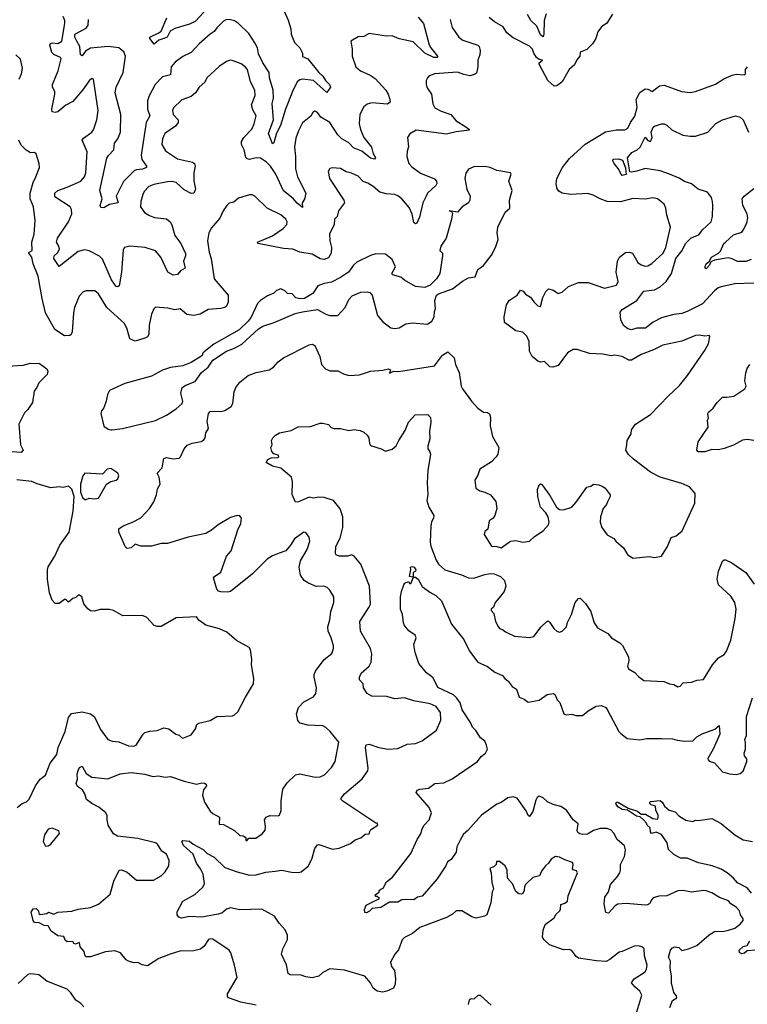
# Model space of a CAD drawing. Extents: x 1690054 to 1842981, y 782881 to 914114.
# Tile 518 of 656: x 1816945 to 1822296, y 810567 to 817812. Entities that reach past the tile are written whole.
import ezdxf

# ---------------------------------------------------------------- set-up
doc = ezdxf.new("R2010")
doc.units = 0

msp = doc.modelspace()

# ---------------------------------------------------------------- linework, layer by layer
at = {"layer": '0CON10XD'}
for points in [[(1818822.9, 818025), (1818918.5, 817808.5), (1818940, 817745), (1818941.8, 817705), (1818965.6, 817645), (1819005, 817605.8), (1819024, 817565), (1819025, 817542.5), (1819063.6, 817523.6), (1819145, 817424), (1819175, 817398), (1819194.1, 817364.1), (1819224.2, 817335), (1819232, 817315), (1819205, 817276.7), (1819105.9, 817365.9), (1819025, 817375.3), (1819005, 817370), (1818985.2, 817354.8), (1818950.4, 817285), (1818898.8, 817155), (1818863.9, 817035), (1818833.1, 816976.9), (1818815, 816907.5), (1818805, 816900), (1818774.6, 816975), (1818811.6, 817075), (1818802.7, 817195), (1818810.7, 817235), (1818809.7, 817295), (1818782.8, 817385), (1818778.9, 817425), (1818733.9, 817495), (1818701.3, 817561.3), (1818694.3, 817605), (1818675, 817643.3), (1818629.9, 817709.9), (1818555, 817785.4), (1818525, 817803.5), (1818495, 817811.9), (1818465, 817812.9), (1818445, 817801.4), (1818395, 817752.5), (1818375, 817724.4), (1818345.8, 817705), (1818264.4, 817635), (1818205, 817570), (1818145, 817540.8), (1818089.1, 817500.9), (1818058.6, 817465), (1818054.4, 817405.6), (1817995, 817393.1), (1817941.8, 817335), (1817897.3, 817252.7), (1817885.3, 817215), (1817884.7, 817154.7), (1817901.2, 817105), (1817875.3, 817055), (1817837.5, 816815), (1817844.3, 816784.3), (1817878.8, 816735), (1817877.5, 816725), (1817847.7, 816712.3), (1817805, 816708.8), (1817788.3, 816701.7), (1817707.6, 816622.4), (1817653.8, 816515), (1817668, 816475), (1817665.7, 816464.3), (1817605, 816452), (1817565, 816428.6), (1817541.4, 816431.4), (1817535.8, 816445), (1817551.4, 816495), (1817534.3, 816555), (1817586.7, 816793.3), (1817597.1, 816812.9), (1817636.7, 816855), (1817642.9, 816905), (1817666.7, 816935), (1817686.2, 816985), (1817690, 817115), (1817647.6, 817275), (1817655, 817317.1), (1817705.3, 817425), (1817722.7, 817545), (1817711.1, 817575), (1817675, 817604.6), (1817595, 817615.7), (1817465, 817601.8), (1817429.3, 817580.7), (1817405, 817546.2), (1817391.4, 817555), (1817386.7, 817615), (1817365.3, 817655), (1817349.5, 817685), (1817351.6, 817705), (1817435, 817749.2), (1817448.6, 817771.4), (1817450, 817815)], [(1818300.8, 817869.2), (1818235, 817800), (1818195, 817778.9), (1818085, 817748.5), (1818052.5, 817727.5), (1818028.9, 817685), (1818005.3, 817674.7), (1817967.6, 817662.4), (1817935, 817632.5), (1817902.5, 817675), (1817902.5, 817685), (1817968.8, 817715), (1817985, 817728), (1818026.3, 817825)], [(1820111.2, 817815), (1820126.2, 817755), (1820175, 817683.8), (1820205, 817662), (1820313.3, 817625), (1820324.3, 817614.3), (1820331.1, 817585), (1820328.5, 817555), (1820313.5, 817515), (1820314.5, 817465), (1820305, 817420), (1820283.6, 817406.4), (1820255, 817400), (1820211.4, 817408.6), (1820165, 817425.3), (1819996.7, 817413.3), (1819955, 817396.2), (1819943.3, 817385), (1819933.9, 817366.1), (1819933.9, 817336.1), (1819941.7, 817311.7), (1819974.2, 817265), (1819983.2, 817193.2), (1819999.2, 817165), (1820045, 817138.9), (1820115, 817115.7), (1820155, 817067.1), (1820226, 817025), (1820252.5, 817005), (1820250, 817000), (1820155, 816987.7), (1820085, 816970.5), (1819861.5, 816998.5), (1819815, 816973.8), (1819797.5, 816945), (1819803.9, 816876.1), (1819794.2, 816845), (1819791.1, 816805), (1819806.9, 816755), (1819829.8, 816729.8), (1819893.4, 816683.4), (1819995, 816642.5), (1820010.9, 816625), (1820013, 816607), (1820005, 816591.5), (1819945.5, 816535), (1819933.8, 816515), (1819911.1, 816465), (1819885, 816360), (1819865, 816316.2), (1819855, 816311.2), (1819845, 816320), (1819830.4, 816380.4), (1819809.5, 816429.5), (1819755, 816493.3), (1819725, 816516.7), (1819705, 816525.6), (1819641.4, 816531.4), (1819594.1, 816544.1), (1819545.8, 816585.8), (1819505, 816610), (1819470.9, 816620.9), (1819435, 816661.2), (1819385, 816683.8), (1819345, 816692), (1819305, 816718), (1819245, 816723.3), (1819225, 816717.5), (1819213.3, 816695), (1819224.3, 816644.3), (1819329.2, 816485), (1819334.3, 816465), (1819290, 816405), (1819280, 816365), (1819261.2, 816345), (1819256.7, 816305), (1819222.9, 816235), (1819226.5, 816185), (1819238, 816135), (1819235.4, 816095), (1819215, 816060.6), (1819185, 816046.9), (1819155, 816053.5), (1819095, 816087.2), (1819005, 816100.9), (1818952.7, 816122.7), (1818885, 816128.8), (1818697.5, 816165), (1818693.9, 816176.1), (1818805, 816221.8), (1818884, 816275), (1818910, 816305), (1818913.3, 816325), (1818901.2, 816345), (1818865, 816377.5), (1818764.4, 816424.4), (1818675, 816513.8), (1818655, 816523.3), (1818635, 816523.3), (1818555, 816500), (1818520.7, 816469.3), (1818485, 816463.3), (1818468.8, 816445), (1818442, 816405), (1818417.6, 816352.4), (1818355, 816281.2), (1818335.6, 816244.4), (1818326.9, 816185), (1818338, 816102), (1818352.5, 816055), (1818375.5, 815905), (1818478.5, 815785), (1818477.3, 815735), (1818465, 815704), (1818455, 815694.4), (1818425, 815686.4), (1818330.7, 815679.3), (1818273.6, 815646.4), (1818225, 815636.7), (1818173.2, 815643.2), (1818125, 815684.2), (1818085, 815677.7), (1818035, 815690.9), (1817944.1, 815695.9), (1817931.2, 815685), (1817914.5, 815645.5), (1817898.5, 815565), (1817894.4, 815495), (1817885, 815479.2), (1817865, 815468.9), (1817795, 815448), (1817756.2, 815465), (1817736.7, 815535), (1817715, 815578), (1817585, 815695.8), (1817525.4, 815795.4), (1817496.8, 815816.8), (1817435, 815818), (1817411.2, 815808.8), (1817382.4, 815777.6), (1817348.9, 815695), (1817340.5, 815655), (1817330.8, 815515), (1817324.1, 815495.9), (1817315, 815488.8), (1817275, 815486), (1817203.4, 815533.4), (1817134.7, 815654.7), (1817109.7, 815759.7), (1817081.9, 815925), (1817043.6, 816015), (1817034.6, 816064.6), (1817013.1, 816095), (1817015, 816102.5), (1817035.7, 816115), (1817034.2, 816175), (1817051.2, 816235), (1817059.2, 816335), (1817046.7, 816435), (1817022.5, 816495), (1817021.8, 816535), (1817043.5, 816615), (1817062.7, 816657.3), (1817091.2, 816725), (1817088.8, 816755), (1817065.7, 816825.7), (1817055, 816836), (1817025, 816833.8), (1816993.2, 816853.2), (1816955, 816888.8), (1816939.4, 816925)], [(1818031.6, 816618.4), (1817930.4, 816599.6), (1817894.3, 816585), (1817861.7, 816548.3), (1817850, 816525), (1817835.6, 816475), (1817834.5, 816435), (1817864, 816394), (1817900.5, 816370.5), (1817937.4, 816357.4), (1818025, 816346.5), (1818052.9, 816325), (1818065, 816303.3), (1818085.5, 816225.5), (1818129.4, 816165), (1818165, 816092.5), (1818165.7, 816074.3), (1818148.8, 816035), (1818161.2, 815985), (1818126.6, 815963.4), (1818105, 815937.8), (1818073.5, 815933.5), (1818034.5, 815954.5), (1817982.5, 816065), (1817945, 816111.5), (1817866.9, 816136.9), (1817753.9, 816146.1), (1817715, 816135.8), (1817705, 816120), (1817693.6, 815953.6), (1817675.5, 815854.5), (1817665, 815846), (1817655, 815848), (1817619.1, 815899.1), (1817555, 816050.5), (1817532.4, 816072.4), (1817455, 816110.9), (1817421.4, 816118.6), (1817375, 816106.5), (1817235, 815996.7), (1817195.6, 816055), (1817199.4, 816075), (1817224.1, 816095.9), (1817237.1, 816125), (1817233.9, 816145), (1817215.5, 816175), (1817222.1, 816205), (1817305.2, 816324.8), (1817328.9, 816385), (1817326.7, 816415), (1817315.6, 816435), (1817210, 816505), (1817202.9, 816515), (1817204.3, 816535), (1817225, 816555.4), (1817295, 816578.9), (1817394.3, 816625), (1817420.5, 816655), (1817431.8, 816685), (1817440.5, 816840.5), (1817405.5, 816925), (1817415, 816941.1), (1817475, 816984.3), (1817488, 817002), (1817511.5, 817075), (1817522.5, 817145), (1817487.5, 817375), (1817475, 817380), (1817455, 817362.5), (1817407.5, 817295), (1817335, 817209.5), (1817285, 817184.6), (1817226, 817135), (1817205, 817129.4), (1817184.5, 817134.5), (1817181.1, 817155), (1817204.4, 817265), (1817204.2, 817285), (1817186.9, 817315), (1817185.5, 817335), (1817228.5, 817435), (1817250, 817525), (1817245, 817535.5), (1817195.3, 817555.3), (1817181, 817571), (1817166.9, 817625), (1817172.4, 817637.6), (1817185, 817641.9), (1817225, 817637.7), (1817255.2, 817654.8), (1817277.9, 817785), (1817277.4, 817807.4), (1817265.5, 817835)], [(1819875, 817831.8), (1819915, 817784.4), (1819957.3, 817627.3), (1819968.5, 817605), (1820018, 817545), (1820017.5, 817535), (1819990, 817535), (1819924.4, 817565), (1819838.5, 817648.5), (1819735, 817671.5), (1819685, 817694.2), (1819642.4, 817692.4), (1819515, 817711.4), (1819475, 817690), (1819435, 817686), (1819381.2, 817655), (1819391.2, 817595), (1819391.2, 817545), (1819417.1, 817465), (1819452.5, 817435), (1819523.8, 817405), (1819559.1, 817379.1), (1819637.1, 817295), (1819654.4, 817265), (1819666.2, 817226.2), (1819669.2, 817205), (1819649.2, 817190.8), (1819535, 817201.5), (1819499.7, 817190.3), (1819475, 817171.2), (1819446.7, 817115), (1819442.5, 817045), (1819451.1, 817005), (1819475.8, 816945), (1819532.2, 816875), (1819544.5, 816824.5), (1819561.2, 816795), (1819555, 816786.7), (1819525, 816793.6), (1819461.9, 816845), (1819399.8, 816869.8), (1819365, 816905.9), (1819315, 816935.9), (1819285.2, 816965.2), (1819225.3, 817055), (1819160.6, 817095), (1819135, 817129.6), (1819115, 817138.5), (1819101.5, 817128.5), (1819086.6, 817103.4), (1819025, 817053.8), (1818994.6, 816995.4), (1818975, 816941.2), (1818965.4, 816875), (1818974.1, 816805), (1818972.6, 816715), (1818987.1, 816657.1), (1819048.5, 816535), (1819038.8, 816491.2), (1819021.9, 816465), (1819025, 816430), (1818985, 816462.9), (1818957.1, 816497.1), (1818885, 816553.6), (1818828.3, 816675), (1818789.2, 816735), (1818760, 816765), (1818715, 816794.5), (1818685, 816795.4), (1818634.5, 816784.5), (1818618.2, 816788.2), (1818608.5, 816798.5), (1818596.2, 816855), (1818577.3, 816895), (1818577.3, 816915), (1818593.6, 816945), (1818652.4, 817007.6), (1818669.2, 817045), (1818683.8, 817105), (1818659.7, 817149.7), (1818650, 817185), (1818676.4, 817255), (1818675.5, 817295), (1818641.9, 817355), (1818619.5, 817445), (1818604.2, 817465), (1818575, 817486.9), (1818515, 817510), (1818495, 817513.8), (1818465, 817506), (1818411.9, 817468.1), (1818320.8, 817385), (1818306.3, 817353.7), (1818264.2, 817315), (1818239.2, 817275), (1818205, 817247.5), (1818138.3, 817221.7), (1818076, 817165), (1818070, 817145), (1818074.3, 817115), (1818110, 817075), (1818111.1, 817055), (1818090.4, 817029.6), (1818012.9, 816975), (1817994.4, 816935), (1817991.4, 816895), (1818017.8, 816847.8), (1818105, 816788.1), (1818215, 816763.1), (1818230, 816755), (1818235.6, 816735), (1818226.4, 816685), (1818226.4, 816626.4), (1818239.2, 816565), (1818226.2, 816535), (1818205, 816534.3), (1818155, 816560), (1818095, 816614.5), (1818065, 816621.1), (1818031.6, 816618.4)], [(1821305.8, 817854.2), (1821263.9, 817786.1), (1821225, 817760), (1821197.7, 817722.3), (1821183.3, 817675), (1821158.8, 817635), (1821115, 817594.2), (1821066.2, 817573.8), (1821063.8, 817545), (1821042.4, 817517.6), (1821025, 817480), (1820986.2, 817445), (1820934.3, 817355), (1820922, 817345), (1820894.7, 817325.3), (1820875, 817323.5), (1820829.1, 817365), (1820764.6, 817485), (1820766, 817495), (1820791.2, 817515), (1820765, 817520), (1820745, 817533.1), (1820725.4, 817565), (1820717.1, 817595), (1820695, 817617.3), (1820575, 817678.6), (1820528.8, 817715), (1820500.3, 817760.3), (1820435.9, 817795.9), (1820398.3, 817828.3)], [(1820818.1, 817855), (1820803.1, 817806.9), (1820801.1, 817705), (1820795, 817685.8), (1820775, 817701.1), (1820747.5, 817765), (1820705, 817807.1), (1820680.5, 817850.5)], [(1816940, 817375), (1816958.8, 817415), (1816966, 817455), (1816951.7, 817521.7), (1816917.5, 817555)], [(1821322.5, 815345), (1821295, 815338.5), (1821235, 815350.9), (1821135, 815356.6), (1821044.6, 815384.6), (1821015, 815384.6), (1820975, 815360.9), (1820905, 815267.5), (1820865, 815256.2), (1820845, 815258.8), (1820805, 815296.7), (1820775, 815293.3), (1820755, 815300), (1820715, 815333.3), (1820694.4, 815374.4), (1820691.1, 815445), (1820675, 815483.1), (1820645, 815513.6), (1820595, 815521.8), (1820510, 815585), (1820508, 815625), (1820526.2, 815715), (1820543.8, 815745), (1820603.9, 815786.1), (1820628.3, 815821.7), (1820647.5, 815815), (1820665, 815793.3), (1820701.7, 815771.7), (1820725.9, 815735.9), (1820755, 815707.5), (1820775, 815702.5), (1820792.1, 815767.9), (1820815, 815813.3), (1820835, 815832.5), (1820871.2, 815821.2), (1820905, 815797.5), (1820935, 815808.1), (1820980.8, 815849.2), (1821055, 815879.1), (1821125, 815878.1), (1821245, 815836.7), (1821335, 815860), (1821347.5, 815885), (1821332.9, 815955), (1821342.9, 816035), (1821356.7, 816065), (1821401.3, 816098.7), (1821427.9, 816102.1), (1821452, 816095), (1821492, 816025), (1821515, 816008.6), (1821545, 815998.6), (1821565, 816001.4), (1821595, 816019.2), (1821676.5, 816095), (1821696.4, 816135), (1821732.2, 816285), (1821703.3, 816375), (1821696.8, 816426.8), (1821683.8, 816455), (1821635, 816493.8), (1821602.3, 816502.3), (1821545, 816491.9), (1821455, 816497.7), (1821363.3, 816473.3), (1821265.3, 816475.3), (1821213.7, 816493.7), (1821161.7, 816521.7), (1821123, 816533), (1820995, 816525.7), (1820935, 816537.1), (1820910.9, 816550.9), (1820898.4, 816568.4), (1820890.4, 816605), (1820896.1, 816645), (1820938.1, 816725), (1820987.8, 816792.2), (1821105, 816895.5), (1821252.4, 816987.6), (1821335, 817002.2), (1821395, 817001.1), (1821418.9, 817015), (1821436.7, 817055), (1821468.3, 817101.7), (1821485.4, 817165.4), (1821479.2, 817225), (1821505, 817277.5), (1821545, 817302.5), (1821565, 817300.4), (1821596.9, 817283.1), (1821651.2, 817325), (1821685, 817330.6), (1821813.6, 817283.6), (1821875, 817277.5), (1821915, 817282.9), (1822062.7, 817337.3), (1822123.6, 817376.4), (1822185.5, 817404.5), (1822215, 817410.8), (1822275, 817407.5), (1822282.5, 817415), (1822282.5, 817445), (1822297.5, 817465)], [(1822345, 815874), (1822205, 815868.7), (1822105, 815847.6), (1822081.7, 815838.3), (1822055, 815816.9), (1821967.7, 815722.3), (1821854.2, 815665.8), (1821815, 815651.6), (1821755, 815643.1), (1821665, 815618.2), (1821605, 815587.5), (1821547.1, 815542.9), (1821485, 815543.3), (1821445, 815530.9), (1821417.9, 815537.9), (1821385, 815563.3), (1821366.2, 815605), (1821360.7, 815659.3), (1821375, 815681.1), (1821483.5, 815746.5), (1821535, 815814.4), (1821614, 815825), (1821655, 815847.3), (1821698.5, 815885), (1821739.4, 815945), (1821771.8, 816055), (1821816.6, 816115), (1821842.9, 816165), (1821883.3, 816206.7), (1821940.2, 816229.8), (1821966, 816265), (1822029.4, 816325), (1822039.4, 816365), (1822041.9, 816445), (1822041.4, 816475), (1822031.9, 816505), (1822004, 816544), (1821935, 816566.5), (1821885, 816605.4), (1821835, 816621.2), (1821795, 816646.1), (1821725, 816676.5), (1821655, 816700), (1821545, 816718.6), (1821485, 816698.6), (1821445, 816690), (1821433.3, 816693.3), (1821416.2, 816795), (1821446.2, 816835), (1821486.2, 816853.8), (1821507.5, 816875), (1821545, 816947.5), (1821563.9, 816923.9), (1821585, 816916), (1821597.5, 816945), (1821588.8, 816985), (1821605, 817021.2), (1821615, 817030), (1821665, 817046.2), (1821685, 817045.8), (1821705, 817035.8), (1821741.7, 817001.7), (1821823.4, 816963.4), (1821875, 816954.4), (1821915.8, 816955.8), (1822005, 816984.3), (1822065, 817048), (1822114.5, 817075.5), (1822210, 817105), (1822245, 817095.6), (1822266.9, 817075), (1822305.3, 816985.3)], [(1821377, 816667), (1821367.5, 816675), (1821347.6, 816717.6), (1821316.7, 816755), (1821307.5, 816775), (1821310, 816785), (1821348.3, 816788.3), (1821379.3, 816779.3), (1821401.7, 816721.7), (1821405, 816673.3), (1821377, 816667)], [(1817625, 814793.8), (1817700, 814805), (1817945, 814864.2), (1818025, 814902), (1818095, 814948.8), (1818141.2, 814988.8), (1818145.8, 815005), (1818130.8, 815065), (1818140, 815105), (1818167.3, 815122.7), (1818235, 815150), (1818283, 815217), (1818330, 815255), (1818365, 815307.5), (1818465, 815374), (1818525, 815396), (1818580, 815425), (1818702.3, 815537.7), (1818732.3, 815557.7), (1818815.5, 815584.5), (1818970.5, 815649.5), (1819025, 815662.9), (1819135, 815678.8), (1819195.6, 815645.6), (1819225, 815636.4), (1819285, 815636.2), (1819338.8, 815695), (1819365, 815753.3), (1819390.7, 815779.3), (1819453.1, 815806.9), (1819500.6, 815810.6), (1819520, 815805), (1819538, 815785), (1819576.2, 815635), (1819615, 815588.8), (1819675, 815546.2), (1819705, 815539.2), (1819735, 815544), (1819785, 815573.8), (1819835, 815582), (1819945, 815572.5), (1819975, 815593.8), (1819994.2, 815625), (1819996, 815664), (1820003.3, 815685), (1819998, 815745), (1820010, 815785), (1820024.1, 815795.9), (1820127.7, 815832.3), (1820201.2, 815888.8), (1820245, 815914), (1820295, 815921.5), (1820315, 815973.8), (1820355.5, 816004.5), (1820415, 816078.8), (1820444, 816135), (1820464, 816195), (1820456.2, 816245), (1820462.5, 816285), (1820514.5, 816395.5), (1820549.2, 816425), (1820546.2, 816485), (1820566.7, 816555), (1820542.5, 816625), (1820560, 816675), (1820555, 816686.7), (1820455, 816702.9), (1820404.4, 816724.4), (1820365, 816732.9), (1820285, 816730), (1820246.8, 816713.2), (1820225.7, 816684.3), (1820219.4, 816645), (1820234.4, 816565), (1820257.1, 816515), (1820255.7, 816484.3), (1820245.5, 816464.5), (1820200, 816435), (1820165, 816396.2), (1820104, 816405), (1820120, 816400), (1820127.5, 816387.5), (1820118, 816335), (1820082, 816205), (1820041.9, 816145), (1820034, 816115), (1820053.8, 816095), (1820055.8, 816075.8), (1820034, 815945), (1820011.4, 815905), (1819965, 815859.2), (1819925, 815842.5), (1819855, 815850), (1819776.2, 815895), (1819748.3, 815918.3), (1819686, 815936), (1819682.5, 815945), (1819709.4, 815995), (1819685, 816048), (1819635, 816086.2), (1819565, 816090), (1819525, 816078), (1819425, 816028), (1819400, 816005), (1819363.8, 815955), (1819305, 815914.2), (1819238.3, 815881.7), (1819185, 815871.4), (1819136.8, 815853.2), (1819101.2, 815798.8), (1819038.8, 815761.2), (1819005, 815758.8), (1818976.1, 815766.1), (1818950, 815795), (1818915, 815797.5), (1818895, 815816.7), (1818865, 815832.5), (1818835, 815820), (1818815, 815800), (1818768.8, 815781.2), (1818715, 815746.7), (1818693.3, 815725), (1818647.1, 815622.9), (1818625.9, 815594.1), (1818559.3, 815530.7), (1818373.8, 815425), (1818300.7, 815369.3), (1818290, 815355), (1818290, 815345), (1818276.4, 815333.6), (1818205, 815288.8), (1818144.2, 815265.8), (1818055, 815253.3), (1817995, 815233.3), (1817915, 815188.8), (1817717.5, 815135), (1817606.7, 815085), (1817590.8, 815055), (1817582, 815005), (1817565, 814957.5), (1817545.8, 814934.2), (1817541.9, 814915), (1817565, 814822.5), (1817595, 814800), (1817615, 814793.8), (1817625, 814793.8)], [(1822325, 816046.9), (1822285, 816034.3), (1822225, 816032.9), (1822185, 816052.5), (1822155, 816059.2), (1822055, 816044), (1822029.3, 816030.7), (1822019.4, 816005), (1821995, 815978.8), (1821986.7, 815985), (1821986.4, 815996.4), (1821993.5, 816016.5), (1822016.7, 816033.3), (1822032, 816065), (1822085, 816094.3), (1822100.2, 816109.8), (1822124.2, 816165), (1822135, 816176), (1822195, 816229.2), (1822255, 816250), (1822265, 816262.5), (1822292.5, 816315), (1822300, 816355), (1822295, 816383.3), (1822264, 816445), (1822259.2, 816495), (1822274.4, 816515), (1822345, 816571.2)], [(1818685, 810559.6), (1818571.7, 810581.7), (1818481.2, 810615), (1818472.5, 810625), (1818474, 810645), (1818543.8, 810765), (1818524, 810855), (1818498, 810945), (1818486.2, 810965), (1818365, 811046), (1818345, 811050), (1818333.3, 811045), (1818302, 810995), (1818275, 810973.5), (1818225, 810961.8), (1818123, 810957), (1818051.2, 810935), (1817967.5, 810905), (1817885, 810850.8), (1817846.9, 810856.9), (1817815, 810875.8), (1817785, 810872.2), (1817745, 810883.6), (1817728.1, 810895), (1817685.4, 810945.4), (1817645, 810959.4), (1817577, 810953), (1817465, 810916.2), (1817435, 810916.7), (1817426.7, 810925), (1817420, 810955), (1817390.5, 810990.5), (1817385, 811022.5), (1817355, 811010), (1817343.6, 811013.6), (1817335, 811030), (1817295, 811027.5), (1817280, 811040), (1817270, 811065), (1817225, 811072), (1817175.6, 811105.6), (1817155, 811145.6), (1817125, 811146.9), (1817087.1, 811167.1), (1817055, 811170), (1817044, 811185), (1817028.8, 811245), (1817045, 811270), (1817065, 811273.3), (1817083.3, 811255), (1817086.2, 811235), (1817095, 811228), (1817145, 811234.4), (1817156.1, 811243.9), (1817195, 811231.5), (1817225, 811244.6), (1817328.6, 811251.4), (1817375, 811268.2), (1817465, 811280.6), (1817525, 811302.9), (1817611.3, 811378.7), (1817637.5, 811472.5), (1817676.4, 811553.6), (1817695, 811557.5), (1817735, 811540), (1817805, 811481.4), (1817928.7, 811481.3), (1817985, 811512.9), (1818015, 811540.8), (1818041.4, 811585), (1818044.4, 811625), (1818025, 811672.9), (1817990.5, 811695), (1817957.9, 811745), (1817945, 811754.6), (1817815, 811787.7), (1817664.3, 811804.3), (1817635, 811821.2), (1817596.9, 811885), (1817587.8, 811925), (1817588.9, 811955), (1817579.4, 811975), (1817527.7, 812017.7), (1817476, 812045), (1817435.8, 812075), (1817423.8, 812115), (1817405.8, 812145.8), (1817370.3, 812170.3), (1817361.4, 812191.4), (1817370.6, 812225), (1817368.8, 812261.2), (1817375, 812286.7), (1817385, 812310), (1817405, 812318.8), (1817435, 812265.8), (1817475, 812238.6), (1817593.9, 812226.1), (1817685, 812264), (1817765, 812272.9), (1817865, 812261.5), (1817925, 812243.6), (1817965, 812248.5), (1818015, 812239.4), (1818055, 812244.2), (1818155, 812209.4), (1818245, 812187.1), (1818285, 812196.9), (1818305, 812195.6), (1818316, 812186), (1818317.8, 812175), (1818296, 812145), (1818290.5, 812105), (1818304.7, 812054.7), (1818345, 811989.2), (1818365, 811970.6), (1818413.8, 811945), (1818413.2, 811893.2), (1818445, 811890), (1818525, 811845.6), (1818565, 811810), (1818587.5, 811807.5), (1818607.5, 811795), (1818607.5, 811775), (1818615, 811770), (1818630.8, 811789.2), (1818680.7, 811789.3), (1818729.1, 811820.9), (1818750.7, 811849.3), (1818753.8, 811875), (1818746.4, 811923.6), (1818757.5, 811945), (1818783.9, 811956.1), (1818845, 811953.8), (1818855, 811958.8), (1818867.9, 811992.1), (1818867.1, 812065), (1818880.9, 812149.1), (1818912.6, 812197.4), (1818974.5, 812255.5), (1819005, 812263.1), (1819118.5, 812238.5), (1819155, 812240), (1819187.5, 812255), (1819239.4, 812310.6), (1819265.6, 812354.4), (1819293.1, 812495), (1819228.6, 812575), (1819197.5, 812605), (1819175, 812616.9), (1819065, 812620), (1819007, 812637), (1818990, 812655), (1818981.4, 812705), (1818995, 812750), (1819035, 812792), (1819105, 812828.8), (1819122, 812855), (1819128.6, 812895), (1819111.9, 812975), (1819111.4, 812995), (1819120.3, 813019.7), (1819184.6, 813105.4), (1819240.3, 813149.7), (1819254, 813185), (1819254, 813205), (1819236.7, 813265), (1819213.8, 813313.8), (1819210.9, 813345), (1819225, 813397.5), (1819232.3, 813457.7), (1819255.6, 813525), (1819256, 813565), (1819225.6, 813615.6), (1819206.2, 813635), (1819182.9, 813642.9), (1819125, 813641.8), (1819068.6, 813665), (1819037.1, 813685), (1819009.1, 813725), (1819001.6, 813785), (1819009.7, 813830.3), (1819058.2, 813915), (1819080, 813975), (1819073.8, 814005), (1819049.3, 814039.3), (1819035, 814042.5), (1818965, 813991.2), (1818936, 813945), (1818901.2, 813905), (1818853.5, 813886.5), (1818805, 813868.1), (1818765, 813842.9), (1818657.5, 813735), (1818495, 813604), (1818475, 813598.8), (1818425, 813602), (1818407.7, 813607.7), (1818395, 813622.5), (1818371.2, 813705), (1818377.5, 813715), (1818424.1, 813745.9), (1818467.1, 813865), (1818499.4, 813905), (1818550.3, 814059.7), (1818572.5, 814105), (1818576, 814145), (1818565, 814162.5), (1818545, 814163.3), (1818495, 814148.8), (1818405, 814096), (1818356.2, 814055), (1818315, 814032.5), (1818185, 814004.4), (1818031.4, 813958.6), (1817985, 813958), (1817915, 813938.6), (1817835, 813939.2), (1817795, 813952), (1817765, 813926.7), (1817735, 813920), (1817721.2, 813935), (1817673.3, 814045), (1817673.3, 814065), (1817705, 814089.2), (1817775.9, 814114.1), (1817835, 814145.8), (1817900.8, 814215), (1817931.4, 814265), (1817950, 814315), (1817958.6, 814361.4), (1817977.5, 814395), (1817970, 814445), (1817956.7, 814475), (1817993.8, 814515), (1818005, 814582.5), (1818025, 814590), (1818075, 814580), (1818117.5, 814585), (1818128.8, 814595), (1818155.8, 814655), (1818177.8, 814682.2), (1818213.8, 814696.2), (1818280.7, 814709.3), (1818299.7, 814720.3), (1818309.2, 814735), (1818315, 814773.3), (1818334, 814805), (1818323.8, 814855), (1818334.5, 814915.5), (1818345, 814928.8), (1818375, 814932), (1818425, 814930), (1818454.1, 814935.9), (1818500, 814965), (1818512.3, 814987.7), (1818523.1, 815075), (1818535.8, 815105), (1818564, 815145), (1818625, 815194.2), (1818685, 815217.5), (1818778.8, 815235), (1818811.2, 815255), (1818846.2, 815295), (1818885.6, 815324.4), (1819075, 815420.8), (1819095, 815424), (1819116.2, 815415), (1819152.9, 815335), (1819164.5, 815274.5), (1819194.2, 815244.2), (1819225, 815228.8), (1819285, 815228), (1819326.1, 815206.1), (1819365, 815194), (1819445, 815200), (1819525, 815225.7), (1819615, 815233.3), (1819655, 815243.8), (1819672.5, 815235), (1819665, 815212.5), (1819693.3, 815226.7), (1819725, 815222.9), (1819762.2, 815227.8), (1819995, 815265.8), (1820055, 815344), (1820095, 815368.8), (1820139.6, 815325), (1820150.7, 815275), (1820176.6, 815216.6), (1820192.9, 815115), (1820202.9, 815095), (1820267.5, 815005), (1820313.3, 814955), (1820355, 814923.8), (1820385, 814922), (1820401.2, 814911.2), (1820407.5, 814885), (1820405.9, 814824.1), (1820422.9, 814745), (1820468, 814665), (1820461.2, 814615), (1820450, 814595), (1820415, 814560), (1820330, 814505), (1820315, 814460), (1820293.3, 814425), (1820300, 814365), (1820330, 814345), (1820365, 814336.7), (1820407.5, 814315), (1820446.1, 814266.1), (1820453.8, 814215), (1820440, 814165), (1820426.7, 814145), (1820396.7, 814125), (1820387, 814063), (1820365, 814046.7), (1820361.4, 814025), (1820415, 813937.5), (1820455, 813936.7), (1820485, 813926.7), (1820555, 813976.2), (1820595, 813980), (1820645, 813966.7), (1820695, 813974.2), (1820731.1, 814008.9), (1820795, 814050.8), (1820834.2, 814095), (1820840, 814115), (1820831.4, 814155), (1820815, 814183.8), (1820776.4, 814226.4), (1820756.2, 814305), (1820754.1, 814355.9), (1820765, 814390), (1820775, 814397.5), (1820785, 814392.5), (1820845, 814310), (1820892.5, 814225), (1820915, 814208), (1820945, 814206), (1821005, 814226), (1821037.9, 814262.1), (1821115, 814372.5), (1821145, 814380), (1821166.4, 814393.6), (1821205, 814390), (1821235, 814378), (1821250, 814365), (1821286.7, 814315), (1821287.5, 814305), (1821268.8, 814265), (1821261.2, 814245), (1821236.2, 814215), (1821217.5, 814155), (1821213.8, 814115), (1821226.2, 814075), (1821265, 814022.5), (1821315.9, 813995.9), (1821330, 813975), (1821386.7, 813925), (1821415, 813877.5), (1821455, 813851.2), (1821575, 813862), (1821615, 813853.8), (1821666.4, 813863.6), (1821710, 813935), (1821737, 814003), (1821772.5, 814015), (1821817.6, 814052.4), (1821911.2, 814255), (1821912.5, 814325), (1821870, 814375), (1821815, 814398.8), (1821655, 814445.7), (1821585, 814482.5), (1821458.3, 814578.3), (1821422.3, 814612.3), (1821403.8, 814645), (1821410, 814685), (1821413.8, 814716.2), (1821441.2, 814765), (1821443.8, 814795), (1821473.8, 814835), (1821585, 814906.2), (1821715.8, 815044.2), (1821798.7, 815121.3), (1821856, 815195), (1821981.2, 815375), (1822011.7, 815428.3), (1822021.7, 815481.7), (1822015, 815487.5), (1821985, 815483.8), (1821945, 815492), (1821915, 815488.8), (1821814.1, 815445.9), (1821675, 815418.1), (1821606.6, 815383.4), (1821515, 815348.2), (1821445, 815307.9), (1821425, 815307.1), (1821376.2, 815335), (1821322.5, 815345)], [(1816855, 815263.6), (1816970.6, 815269.4), (1817025, 815284), (1817091.7, 815281.7), (1817145, 815242.5)], [(1822345, 814715.7), (1822295, 814724.3), (1822261.3, 814718.7), (1822195, 814680.6), (1822125, 814656.8), (1822085, 814648.2), (1822035, 814648.5), (1821983.2, 814633.2), (1821935, 814632), (1821924, 814645), (1821934.5, 814705), (1822009.4, 814815), (1822002.5, 814865), (1822010.7, 814879.3), (1822005.8, 814915), (1822010.8, 814925), (1822046.5, 814953.5), (1822075, 814996), (1822113.3, 815035), (1822145.6, 815035.6), (1822197.2, 815042.8), (1822278, 815095), (1822287.5, 815115), (1822279.2, 815155), (1822285.6, 815215), (1822294.5, 815245), (1822314.7, 815275.3)], [(1817145, 815242.5), (1817151.2, 815225), (1817147.7, 815202.3), (1817085, 815141.2), (1817070.8, 815105), (1817051.1, 815078.9), (1817039.2, 814995), (1817005.6, 814944.4), (1816979.5, 814920.5), (1816938, 814835), (1816950, 814685), (1816970, 814645), (1816955, 814627.5), (1816855, 814634.4)], [(1819646.2, 810663.8), (1819615, 810656), (1819573.3, 810663.3), (1819545.8, 810685), (1819526.3, 810726.3), (1819483.3, 810775), (1819335, 810818.8), (1819225, 810828.9), (1819175, 810800.8), (1819145, 810774), (1819095, 810762.5), (1819048.8, 810768.8), (1819015, 810781.9), (1818933.2, 810783.2), (1818920, 810795), (1818907, 810857), (1818870, 810935), (1818880, 810975), (1818915.6, 811045), (1818914.4, 811075), (1818897.8, 811115), (1818853.3, 811165), (1818820, 811215), (1818725, 811267.6), (1818563.1, 811263.1), (1818495, 811277.1), (1818465, 811266.2), (1818432.1, 811237.9), (1818405, 811229.6), (1818285, 811207.3), (1818195, 811212.9), (1818135, 811201.5), (1818115, 811208.5), (1818104.3, 811224.3), (1818102.8, 811247.2), (1818144, 811325), (1818232, 811375), (1818291.2, 811428.8), (1818303.8, 811455), (1818293.8, 811525), (1818274.4, 811565), (1818246.4, 811605), (1818220.7, 811670.7), (1818150.8, 811735), (1818136.7, 811765), (1818145, 811773.3), (1818195, 811768.8), (1818220, 811745), (1818295, 811705.8), (1818325, 811677.5), (1818375, 811648.9), (1818454.4, 811575), (1818545, 811540.8), (1818635, 811516.9), (1818685, 811518.9), (1818755, 811539.5), (1818825, 811545.6), (1818873, 811553), (1818945, 811540), (1818995, 811537.1), (1819015, 811541.9), (1819065.7, 811584.3), (1819094, 811635), (1819116.1, 811713.9), (1819135, 811740), (1819145, 811742.5), (1819245, 811707.5), (1819295, 811716), (1819378.9, 811751.1), (1819412.5, 811777.5), (1819455, 811792), (1819485, 811820), (1819515, 811822.5), (1819522.5, 811845), (1819532.5, 811855), (1819580, 811885), (1819575, 811900), (1819565, 811900), (1819322.1, 812062.1), (1819310, 812075), (1819310, 812085), (1819335, 812116.7), (1819464, 812226), (1819505.4, 812284.6), (1819507.5, 812305), (1819488.8, 812455), (1819494, 812476), (1819515, 812482.5), (1819587.1, 812457.1), (1819655, 812445.6), (1819725, 812449.4), (1819795, 812481.1), (1819855, 812487.1), (1819905, 812505.7), (1820010, 812585), (1820041.2, 812658.8), (1820040, 812715), (1820008.6, 812758.6), (1819965, 812779.1), (1819845, 812800), (1819775, 812822.2), (1819705, 812813.8), (1819645, 812831.5), (1819534.6, 812834.6), (1819500, 812855), (1819472.5, 812895), (1819470, 812925), (1819444, 812955), (1819444, 812975), (1819456.2, 813005), (1819514.3, 813055.7), (1819530.6, 813085), (1819535.6, 813145), (1819525, 813186), (1819451.7, 813311.7), (1819447.5, 813385), (1819517.8, 813495), (1819524.4, 813515), (1819518.4, 813645), (1819454.2, 813805), (1819405, 813866), (1819385, 813874.3), (1819355.5, 813864.5), (1819295, 813864.4), (1819273.3, 813875), (1819266.7, 813885), (1819270, 813935), (1819303, 813997), (1819321.1, 814075), (1819321.9, 814155), (1819302.9, 814212.9), (1819253.6, 814275), (1819185, 814297.1), (1819145, 814299.1), (1819105, 814291.1), (1819075, 814298), (1818995, 814263.8), (1818973.3, 814263.3), (1818948.8, 814318.8), (1818951.4, 814415), (1818944.2, 814445), (1818865, 814511.2), (1818805, 814527.5), (1818757.5, 814555), (1818770, 814575), (1818795, 814588.8), (1818845, 814590), (1818850, 814595), (1818845, 814607.5), (1818815, 814616.7), (1818800, 814635), (1818793.3, 814665), (1818802.5, 814685), (1818796.7, 814715), (1818806.2, 814735), (1818826.2, 814755), (1818855, 814771.4), (1818941.5, 814788.5), (1818992.9, 814817.1), (1819085, 814820), (1819155, 814843.1), (1819174.2, 814844.2), (1819215, 814832.5), (1819235, 814811.2), (1819255, 814803.3), (1819305, 814804.5), (1819365, 814790), (1819405, 814796.7), (1819448.3, 814788.3), (1819475, 814778), (1819500.8, 814755), (1819512.5, 814735), (1819517.1, 814695), (1819525, 814679.2), (1819604.4, 814654.4), (1819635, 814636.7), (1819685, 814651.9), (1819715, 814676.9), (1819733.2, 814716.8), (1819780.6, 814789.4), (1819805, 814851.2), (1819854.3, 814905.7), (1819947.5, 814907.5), (1819965.5, 814885.5), (1819969.4, 814850.6), (1819958.9, 814785), (1819962.5, 814727.5), (1819947.5, 814675), (1819947.5, 814655), (1819962.7, 814632.7), (1819965.7, 814615), (1819946.2, 814495), (1819942.1, 814405), (1819946.5, 814315), (1819940.4, 814275), (1819953.1, 814225), (1819991.2, 814165), (1819988.8, 814145), (1819973.2, 814116.8), (1819968.6, 814085), (1819963.4, 813966.6), (1819968.3, 813938.3), (1820006.9, 813835), (1820025, 813806.5), (1820070.8, 813765), (1820195, 813726.6), (1820245, 813704.7), (1820285, 813702.7), (1820365, 813730.4), (1820405, 813736.7), (1820434.6, 813734.6), (1820480, 813715), (1820509.4, 813685), (1820519.4, 813645), (1820508.6, 813605), (1820472.1, 813557.9), (1820442.9, 813525), (1820430, 813490), (1820412.5, 813475), (1820411.4, 813465), (1820431.7, 813441.7), (1820444.2, 813385), (1820465, 813346.2), (1820475, 813333.3), (1820495.8, 813325.8), (1820517.7, 813307.7), (1820585, 813276.2), (1820695, 813266), (1820725.5, 813274.5), (1820781.2, 813345), (1820825, 813386.7), (1820835, 813386.2), (1820845, 813376.2), (1820873.3, 813333.3), (1820895, 813313.8), (1820915, 813306.2), (1820935, 813312), (1820967.8, 813345), (1820973.8, 813376.2), (1821004.4, 813435), (1821031.4, 813525), (1821055, 813553.3), (1821067.5, 813555), (1821105.4, 813515.4), (1821145, 813458.8), (1821170, 813375), (1821195, 813336.7), (1821270, 813295), (1821297.5, 813265), (1821358.2, 813228.2), (1821377.9, 813207.9), (1821421.4, 813125), (1821425.7, 813095), (1821415.4, 813055), (1821422.2, 813035), (1821468.9, 813008.9), (1821495, 812978.8), (1821535, 812950), (1821681.7, 812941.7), (1821724.3, 812924.3), (1821755, 812920.6), (1821785, 812902.1), (1821801.7, 812908.3), (1821825, 812932.9), (1821886.4, 812936.4), (1821928.8, 812951.2), (1821975, 812956.7), (1822041.2, 813065), (1822085, 813116.7), (1822125, 813140), (1822143.8, 813165), (1822175, 813247.5), (1822207.3, 813405), (1822213.5, 813475), (1822205.6, 813525), (1822175, 813570), (1822084.2, 813655), (1822074.2, 813695), (1822084, 813755), (1822115, 813827.5), (1822125, 813836.7), (1822135, 813836.7), (1822183.3, 813815), (1822284.4, 813744.4), (1822348, 813658)], [(1817435, 814282.5), (1817455, 814292.5), (1817495, 814287.5), (1817525, 814292.5), (1817582.5, 814395), (1817615, 814413.3), (1817655, 814423.3), (1817665.8, 814434.2), (1817673.3, 814455), (1817666.7, 814475), (1817615, 814508.8), (1817587.5, 814505), (1817555, 814467.5), (1817423.3, 814475), (1817409.2, 814455), (1817391.4, 814395), (1817391.2, 814335), (1817407, 814297), (1817423, 814283), (1817435, 814282.5)], [(1816927.5, 812015), (1816963.3, 812045), (1816995, 812056.2), (1817015, 812076.2), (1817062, 812175), (1817096.8, 812223.2), (1817135, 812253.8), (1817169.6, 812340.4), (1817219.1, 812405), (1817227.3, 812457.3), (1817280, 812575), (1817305, 812676.7), (1817325, 812708), (1817405, 812718.9), (1817465.5, 812705.5), (1817495, 812682), (1817538.5, 812588.5), (1817593.8, 812515), (1817625, 812502.9), (1817675, 812498.9), (1817745, 812468.6), (1817782.8, 812467.2), (1817800.8, 812475), (1817852, 812555), (1817865, 812566), (1817902.7, 812577.3), (1817955, 812581.2), (1818005, 812601.2), (1818042.5, 812595), (1818093.3, 812555), (1818117, 812547), (1818135, 812531.2), (1818145, 812526.2), (1818205, 812550), (1818238.8, 812595), (1818247.5, 812625), (1818260, 812635), (1818345, 812656.7), (1818395, 812684.3), (1818509.7, 812690.3), (1818525, 812696.2), (1818549.5, 812720.5), (1818605, 812828), (1818664.2, 812925), (1818668, 812965), (1818650, 813065), (1818653.3, 813105), (1818643.3, 813175), (1818633.6, 813193.6), (1818540, 813245), (1818468.8, 813305), (1818415, 813329.4), (1818315, 813357.5), (1818263.3, 813395), (1818245, 813417.5), (1818095, 813411.2), (1817985, 813346.2), (1817956.4, 813346.4), (1817933.9, 813353.9), (1817877.5, 813415), (1817845, 813427.5), (1817704.5, 813424.5), (1817634.5, 813464.5), (1817605, 813471.9), (1817537.7, 813472.3), (1817495, 813460), (1817465, 813462), (1817445, 813476.7), (1817416.7, 813515), (1817402.5, 813565), (1817385, 813576.7), (1817375, 813576.7), (1817358.3, 813561.7), (1817335, 813553.3), (1817305, 813527.5), (1817285, 813546.7), (1817275, 813546.7), (1817235, 813517.5), (1817205, 813517.5), (1817185, 813540), (1817164.1, 813594.1), (1817150, 813695), (1817149.2, 813765), (1817155, 813786.7), (1817202.5, 813865), (1817240, 813945), (1817308.1, 814041.9), (1817339.1, 814195), (1817345.8, 814305), (1817328.3, 814358.3), (1817305, 814380), (1817265, 814371.2), (1817235, 814374), (1817175, 814366.7), (1817072.5, 814397.5), (1817035, 814413.3), (1816925, 814425.5)], [(1821727.4, 810542.6), (1821745, 810596.2), (1821777.1, 810615), (1821775, 810628.8), (1821755.7, 810655), (1821739.5, 810725), (1821740, 810775), (1821730, 810835), (1821732, 810885), (1821716.7, 810915), (1821732, 810965), (1821745, 810982), (1821765, 810989.4), (1821792.5, 810985), (1821814.1, 810964.1), (1821865, 810974.4), (1821925, 810999.2), (1822015, 811079.2), (1822055, 811102.5), (1822125.7, 811104.3), (1822158.1, 811111.9), (1822205, 811127.5), (1822245, 811158), (1822265, 811183.3), (1822265.5, 811195.5), (1822247.1, 811225), (1822238.6, 811255), (1822215, 811280.8), (1822176.1, 811306.1), (1822158, 811328), (1822092, 811352), (1822035, 811387.5), (1821993.2, 811403.2), (1821975, 811405.7), (1821885, 811391.8), (1821825, 811404.4), (1821785, 811402.2), (1821704.5, 811365.5), (1821645, 811362.2), (1821605, 811350), (1821590.6, 811335), (1821580.6, 811309.4), (1821565, 811299.2), (1821545, 811295.8), (1821405, 811308), (1821345, 811303.8), (1821325, 811291.2), (1821275, 811236.7), (1821255, 811242.5), (1821244.1, 811305.9), (1821247.5, 811355), (1821275.6, 811395), (1821290.7, 811449.3), (1821342.3, 811507.7), (1821358.5, 811535), (1821364.5, 811555), (1821363.8, 811595), (1821393.8, 811655), (1821398.9, 811681.1), (1821400.6, 811705), (1821392.6, 811732.6), (1821339.6, 811779.6), (1821315, 811826.9), (1821295, 811848.5), (1821265, 811860), (1821215, 811860), (1821165, 811845.3), (1821120, 811820), (1821085, 811815.8), (1821065, 811820.6), (1821051.1, 811831.1), (1821046, 811845), (1821053.3, 811895), (1821015.2, 811925.2), (1820965.6, 811995), (1820925, 812023.6), (1820868.6, 812038.6), (1820827.2, 812057.2), (1820795, 812085.8), (1820765, 812098.8), (1820751.7, 812088.3), (1820741.5, 812068.5), (1820720, 811985), (1820695, 811948.8), (1820685, 811957.5), (1820671.1, 811991.1), (1820602.8, 812082.8), (1820575, 812094.4), (1820535, 812085.6), (1820487, 812053), (1820455, 812040.8), (1820341.2, 811958.8), (1820240.6, 811845), (1820210, 811820), (1820185, 811775.8), (1820160.6, 811725), (1820154.3, 811685.7), (1820118.5, 811631.5), (1820091.2, 811615), (1820078.8, 811585), (1820015, 811490), (1819905, 811362.5), (1819870, 811355), (1819845, 811336.7), (1819780.5, 811339.5), (1819755, 811336.2), (1819725, 811318.8), (1819665, 811317.5), (1819601.2, 811278.8), (1819538.3, 811271.7), (1819518.3, 811251.7), (1819495, 811241.2), (1819483.6, 811243.6), (1819480, 811265), (1819494.4, 811295.6), (1819592.5, 811345), (1819575, 811360), (1819565, 811360), (1819560, 811365), (1819562.5, 811375), (1819588.3, 811391.7), (1819590, 811405), (1819600, 811415), (1819617.5, 811422.5), (1819642.8, 811467.2), (1819687.5, 811502.5), (1819822.6, 811677.4), (1819869.2, 811780.8), (1819895, 811822.5), (1819905, 811857.5), (1819918.9, 811885), (1819957.8, 811925), (1819974.4, 811975), (1819956, 812016), (1819862, 812125), (1819867.5, 812142.5), (1819888.8, 812151.2), (1819951.5, 812158.5), (1819998.6, 812191.4), (1820065, 812197.1), (1820125, 812225.4), (1820311.5, 812355), (1820339.6, 812390.4), (1820371.5, 812415), (1820384.6, 812445), (1820379.3, 812475), (1820365, 812504.4), (1820335, 812529.1), (1820301, 812581), (1820275.6, 812605.6), (1820261, 812641), (1820200, 812735), (1820184.4, 812784.4), (1820160.6, 812820.6), (1820135, 812843.4), (1820019.2, 812899.2), (1819985, 812970), (1819936, 813006), (1819880, 813075), (1819853.3, 813155), (1819843.3, 813215), (1819860, 813265), (1819853.6, 813283.6), (1819807.5, 813315), (1819775.8, 813355.8), (1819767.5, 813375), (1819760.9, 813435), (1819746.2, 813475), (1819746.5, 813565), (1819753.3, 813605), (1819771.2, 813655), (1819777.5, 813665), (1819805, 813677.5), (1819815, 813660), (1819825, 813667.5), (1819840, 813705), (1819840, 813710), (1819812.5, 813715), (1819822.5, 813765), (1819820, 813785), (1819831.2, 813788.8), (1819847.1, 813785), (1819859.5, 813765), (1819855, 813753.3), (1819840, 813745), (1819840, 813710), (1819855, 813710), (1819875.9, 813695.9), (1819905, 813642.5), (1819960.3, 813600.3), (1820005, 813575.8), (1820046.2, 813535), (1820121.9, 813365), (1820211.7, 813251.7), (1820253.5, 813165), (1820313.7, 813083.7), (1820385, 813052.5), (1820440.7, 813010.7), (1820496.8, 812986.8), (1820513.5, 812963.5), (1820538.8, 812945), (1820565.8, 812905.8), (1820600, 812885), (1820618.3, 812828.3), (1820655, 812813.3), (1820685, 812790), (1820765, 812806.2), (1820825, 812848), (1820870, 812855), (1820883.3, 812845), (1820898.8, 812808.8), (1820917.7, 812787.7), (1820946.7, 812705), (1820965, 812696.2), (1821005, 812701.2), (1821035, 812691.2), (1821085, 812693.3), (1821125, 812726), (1821185, 812760), (1821225, 812766.7), (1821255, 812750), (1821265, 812737.5), (1821352, 812575), (1821365, 812558.8), (1821413.2, 812523.2), (1821505, 812512.9), (1821555, 812524.2), (1821665, 812523.1), (1821745, 812519.4), (1821781.1, 812511.1)], [(1821781.1, 812511.1), (1821837, 812503), (1821895, 812506.9), (1821925, 812534.2), (1821965, 812558), (1822057.7, 812592.3), (1822088.3, 812618.3), (1822093.8, 812555), (1822045.7, 812444.3), (1822006.7, 812375), (1822007.5, 812365), (1822016.4, 812356.4), (1822055, 812343.3), (1822115, 812277.5), (1822165, 812262), (1822215, 812259.2), (1822245, 812265.8), (1822266.2, 812283.8), (1822292.5, 812355), (1822292.3, 812372.3), (1822276.4, 812396.4), (1822272.5, 812415), (1822282.5, 812445), (1822283.6, 812493.6), (1822277.5, 812515), (1822290, 812545), (1822290, 812685), (1822335, 812823.3)], [(1822326.2, 811385), (1822296, 811425), (1822225, 811460.8), (1822195.5, 811495.5), (1822148.6, 811535), (1822105, 811560.7), (1822036.8, 811586.8), (1821937.1, 811607.1), (1821855, 811643.1), (1821805, 811643.3), (1821755, 811670), (1821716.4, 811706.4), (1821705.9, 811755.9), (1821665, 811815.7), (1821625, 811833.8), (1821592.5, 811825), (1821583.3, 811836.7), (1821582.5, 811865), (1821560, 811885), (1821555, 811900), (1821533.8, 811925), (1821507.3, 811947.3), (1821481.1, 811951.1), (1821416.1, 811996.1), (1821375, 812001.5), (1821345, 812020), (1821330.6, 812045), (1821335, 812053.8), (1821345, 812053.5), (1821419.7, 812009.7), (1821489.1, 811989.1), (1821515, 811966), (1821547.3, 811967.3), (1821602.5, 811935), (1821635, 811930), (1821641.7, 811938.3), (1821641.7, 811961.7), (1821623, 811993), (1821620, 812025), (1821590, 812035), (1821580, 812045), (1821580, 812055), (1821585, 812060), (1821655, 812066.2), (1821670, 812055), (1821687.5, 812025), (1821722.5, 811995), (1821765, 811983.8), (1821793.3, 811955), (1821845, 811921.2), (1821895, 811913.3), (1821915, 811922.5), (1821935, 811920), (1822035, 811933.3), (1822105, 811898), (1822205, 811814), (1822265, 811776.2), (1822335, 811764.2)], [(1817135, 811730), (1817155, 811732.5), (1817173.9, 811746.1), (1817237.5, 811825), (1817233, 811843), (1817185, 811862.5), (1817153.3, 811855), (1817126.7, 811815), (1817116.7, 811765), (1817135, 811730)], [(1821468.1, 810461.9), (1821521.2, 810635), (1821506.2, 810665), (1821469.4, 810695), (1821444.1, 810725.9), (1821463.3, 810755), (1821545, 810805.8), (1821555.4, 810824.6), (1821559.4, 810855), (1821540.4, 810925), (1821538.1, 810975), (1821519.8, 810989.8), (1821495, 810996.9), (1821465, 810994.4), (1821375.5, 810954.5), (1821355, 810951.4), (1821285, 810895.6), (1821258, 810882), (1821187.6, 810887.6), (1821055, 810906.2), (1821038.3, 810918.3), (1821005, 810962.5), (1820985, 810969.2), (1820945, 810968.5), (1820842, 811005), (1820802, 811042), (1820790.5, 811060.5), (1820796.2, 811113.8), (1820810, 811155), (1820875, 811203.3), (1820890.7, 811229.3), (1820916.7, 811255), (1820923, 811267), (1820925, 811302.5), (1820955, 811310.8), (1820974.3, 811325.7), (1820979.2, 811365), (1821047.5, 811535), (1821039.3, 811549.3), (1821015, 811557.5), (1821010, 811565), (1821016, 811595), (1821010, 811610), (1820955, 811629.2), (1820915, 811650.8), (1820885, 811654), (1820855, 811636.2), (1820835, 811606.2), (1820813.2, 811586.8), (1820783.4, 811546.6), (1820768.3, 811511.7), (1820719.1, 811500.9), (1820668, 811452), (1820657.5, 811435), (1820656.2, 811405), (1820645, 811382.5), (1820635, 811376.7), (1820615, 811380), (1820595, 811397.5), (1820581.2, 811425), (1820570.7, 811450.7), (1820532.5, 811495), (1820530, 811555), (1820516.1, 811586.1), (1820475, 811617.5), (1820451.7, 811618.3), (1820450, 811595), (1820435, 811580), (1820403.6, 811566.4), (1820413.3, 811535), (1820418, 811465), (1820430, 811415), (1820418.8, 811395), (1820409.2, 811315), (1820380, 811225), (1820364.1, 811215.9), (1820301.2, 811201.2), (1820270.3, 811210.3), (1820196.7, 811255), (1820155, 811255.5), (1820128.7, 811231.3), (1820085, 811206.9), (1819887.8, 811132.2), (1819835, 811089.2), (1819775, 811059.2), (1819758, 811042), (1819731.1, 810968.9), (1819704.2, 810935), (1819673.4, 810876.6), (1819679.6, 810845), (1819700.8, 810815), (1819710, 810755), (1819705.7, 810714.3), (1819694.3, 810685.7), (1819646.2, 810663.8)], [(1822356.2, 810965), (1822295, 810961.2), (1822275, 810943.8), (1822255, 810938), (1822239.2, 810949.2), (1822235.8, 810965), (1822265, 810993.1), (1822295, 811000), (1822313.8, 811035)], [(1817417.5, 810547.5), (1817395, 810573.8), (1817356.9, 810596.9), (1817321.3, 810651.3), (1817295, 810678), (1817145, 810737.1), (1817085, 810783.3), (1817049.9, 810789.9), (1817025, 810792.5), (1817004.5, 810785.5), (1816935, 810720.8)], [(1820411.7, 810561.7), (1820335, 810632.5), (1820315, 810632.5), (1820285, 810603.8), (1820265, 810606.7), (1820250.7, 810599.3), (1820242.5, 810565)]]:
    msp.add_lwpolyline(points, dxfattribs=at)

doc.saveas('drawing.dxf')
